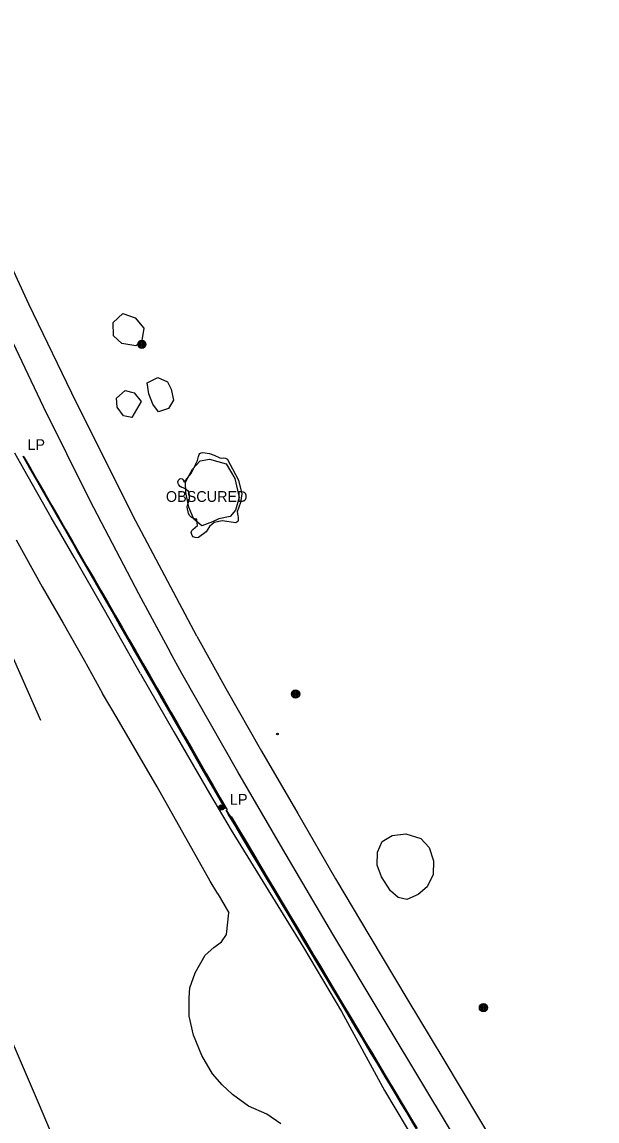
# Model space of a CAD drawing. Extents: x 368532 to 392481, y 10654822 to 10676899.
# Drawn here: x 378153 to 378420, y 10661984 to 10662494 of the extents above; entities that cross this region are included whole.
import ezdxf

# ---------------------------------------------------------------- set-up
doc = ezdxf.new("R2010")
doc.units = 0
for name, color, linetype in [('p_Catenary', 7, 'Continuous'), ('p_dtm obscured area', 7, 'Continuous'), ('p_railroad rr control', 7, 'Continuous'), ('p_road dirt road', 7, 'Continuous'), ('p_structure fence', 7, 'Continuous'), ('p_structure unidentified', 7, 'Continuous'), ('p_utility general pole', 7, 'Continuous'), ('p_veg woods', 7, 'Continuous')]:
    doc.layers.add(name, color=color, linetype=linetype)

msp = doc.modelspace()

# ---------------------------------------------------------------- linework, layer by layer
at = {"layer": 'p_Catenary'}
for points in [[(378153.45, 10662292.54), (378156.69, 10662286.89), (378159.93, 10662281.23), (378163.17, 10662275.58), (378166.42, 10662269.92), (378169.66, 10662264.27), (378172.9, 10662258.61), (378176.14, 10662252.96), (378179.38, 10662247.3), (378182.62, 10662241.65), (378185.86, 10662235.99), (378189.1, 10662230.34), (378192.34, 10662224.68), (378195.58, 10662219.03), (378198.82, 10662213.38), (378202.06, 10662207.72), (378205.3, 10662202.07), (378208.54, 10662196.41), (378211.78, 10662190.76), (378215.03, 10662185.1), (378218.27, 10662179.45), (378221.51, 10662173.79), (378224.75, 10662168.14), (378227.99, 10662162.48), (378231.23, 10662156.83), (378234.47, 10662151.17), (378237.71, 10662145.52), (378240.95, 10662139.86), (378244.19, 10662134.21), (378247.43, 10662128.55)], [(378153.52, 10662292.45), (378156.74, 10662286.82), (378159.97, 10662281.19), (378163.19, 10662275.57), (378166.41, 10662269.94), (378169.63, 10662264.32), (378172.86, 10662258.69), (378176.08, 10662253.06), (378179.3, 10662247.44), (378182.53, 10662241.81), (378185.75, 10662236.18), (378188.97, 10662230.56), (378192.2, 10662224.93), (378195.42, 10662219.3), (378198.64, 10662213.68), (378201.86, 10662208.05), (378205.09, 10662202.42), (378208.31, 10662196.8), (378211.53, 10662191.17), (378214.76, 10662185.55), (378217.98, 10662179.92), (378221.2, 10662174.29), (378224.42, 10662168.67), (378227.65, 10662163.04), (378230.87, 10662157.41), (378234.09, 10662151.79), (378237.32, 10662146.16), (378240.54, 10662140.53), (378243.76, 10662134.91), (378246.99, 10662129.28)], [(378153.89, 10662292.08), (378157.11, 10662286.47), (378160.33, 10662280.85), (378163.55, 10662275.23), (378166.77, 10662269.62), (378169.99, 10662264), (378173.22, 10662258.38), (378176.44, 10662252.76), (378179.66, 10662247.15), (378182.88, 10662241.53), (378186.1, 10662235.91), (378189.33, 10662230.29), (378192.55, 10662224.68), (378195.77, 10662219.06), (378198.99, 10662213.44), (378202.21, 10662207.82), (378205.43, 10662202.21), (378208.66, 10662196.59), (378211.88, 10662190.97), (378215.1, 10662185.35), (378218.32, 10662179.74), (378221.54, 10662174.12), (378224.77, 10662168.5), (378227.99, 10662162.88), (378231.21, 10662157.27), (378234.43, 10662151.65), (378237.65, 10662146.03), (378240.87, 10662140.42), (378244.1, 10662134.8), (378247.32, 10662129.18)], [(378154.02, 10662292.17), (378157.28, 10662286.51), (378160.53, 10662280.86), (378163.79, 10662275.2), (378167.04, 10662269.55), (378170.3, 10662263.89), (378173.56, 10662258.23), (378176.81, 10662252.58), (378180.07, 10662246.92), (378183.32, 10662241.26), (378186.58, 10662235.61), (378189.83, 10662229.95), (378193.09, 10662224.3), (378196.34, 10662218.64), (378199.6, 10662212.98), (378202.85, 10662207.33), (378206.11, 10662201.67), (378209.36, 10662196.02), (378212.62, 10662190.36), (378215.87, 10662184.7), (378219.13, 10662179.05), (378222.38, 10662173.39), (378225.64, 10662167.74), (378228.89, 10662162.08), (378232.15, 10662156.42), (378235.4, 10662150.77), (378238.66, 10662145.11), (378241.91, 10662139.46), (378245.17, 10662133.8), (378248.42, 10662128.14)], [(378247.15, 10662129.8), (378243.94, 10662135.4), (378240.73, 10662140.99), (378237.52, 10662146.59), (378234.3, 10662152.18), (378231.09, 10662157.77), (378227.88, 10662163.37), (378224.67, 10662168.96), (378221.46, 10662174.56), (378218.25, 10662180.15), (378215.04, 10662185.74), (378211.83, 10662191.34), (378208.61, 10662196.93), (378205.4, 10662202.52), (378202.19, 10662208.12), (378198.98, 10662213.71), (378195.77, 10662219.31), (378192.56, 10662224.9), (378189.35, 10662230.49), (378186.13, 10662236.09), (378182.92, 10662241.68), (378179.71, 10662247.28), (378176.5, 10662252.87), (378173.29, 10662258.46), (378170.08, 10662264.06), (378166.87, 10662269.65), (378163.66, 10662275.24), (378160.44, 10662280.84), (378157.23, 10662286.43), (378154.02, 10662292.03)], [(378247.82, 10662128.03), (378251.35, 10662122.11), (378254.89, 10662116.19), (378258.42, 10662110.27), (378261.95, 10662104.35), (378265.49, 10662098.43), (378269.02, 10662092.51), (378272.55, 10662086.59), (378276.09, 10662080.67), (378279.62, 10662074.75), (378283.16, 10662068.84), (378286.69, 10662062.92), (378290.22, 10662057), (378293.76, 10662051.08), (378297.29, 10662045.16), (378300.82, 10662039.24), (378304.36, 10662033.32), (378307.89, 10662027.4), (378311.42, 10662021.48), (378314.96, 10662015.56), (378318.49, 10662009.64), (378322.02, 10662003.72), (378325.56, 10661997.8), (378329.09, 10661991.88), (378332.62, 10661985.96), (378336.16, 10661980.04)], [(378248.12, 10662127.9), (378251.63, 10662122.02), (378255.14, 10662116.14), (378258.66, 10662110.26), (378262.17, 10662104.38), (378265.68, 10662098.5), (378269.19, 10662092.62), (378272.7, 10662086.74), (378276.21, 10662080.86), (378279.72, 10662074.98), (378283.23, 10662069.1), (378286.74, 10662063.22), (378290.25, 10662057.34), (378293.76, 10662051.46), (378297.27, 10662045.58), (378300.78, 10662039.7), (378304.29, 10662033.82), (378307.8, 10662027.94), (378311.31, 10662022.06), (378314.82, 10662016.18), (378318.33, 10662010.3), (378321.84, 10662004.42), (378325.35, 10661998.54), (378328.86, 10661992.66), (378332.38, 10661986.78), (378335.89, 10661980.9)], [(378335.74, 10661980.91), (378332.27, 10661986.73), (378328.8, 10661992.54), (378325.32, 10661998.35), (378321.85, 10662004.16), (378318.38, 10662009.97), (378314.9, 10662015.79), (378311.43, 10662021.6), (378307.96, 10662027.41), (378304.48, 10662033.22), (378301.01, 10662039.03), (378297.54, 10662044.85), (378294.07, 10662050.66), (378290.59, 10662056.47), (378287.12, 10662062.28), (378283.65, 10662068.09), (378280.17, 10662073.91), (378276.7, 10662079.72), (378273.23, 10662085.53), (378269.75, 10662091.34), (378266.28, 10662097.15), (378262.81, 10662102.97), (378259.33, 10662108.78), (378255.86, 10662114.59), (378252.39, 10662120.4), (378248.92, 10662126.21)], [(378336.38, 10661980.28), (378332.91, 10661986.1), (378329.44, 10661991.92), (378325.96, 10661997.74), (378322.49, 10662003.56), (378319.02, 10662009.38), (378315.55, 10662015.19), (378312.08, 10662021.01), (378308.61, 10662026.83), (378305.14, 10662032.65), (378301.67, 10662038.47), (378298.2, 10662044.29), (378294.73, 10662050.11), (378291.26, 10662055.93), (378287.79, 10662061.75), (378284.32, 10662067.57), (378280.85, 10662073.38), (378277.38, 10662079.2), (378273.91, 10662085.02), (378270.43, 10662090.84), (378266.96, 10662096.66), (378263.49, 10662102.48), (378260.02, 10662108.3), (378256.55, 10662114.12), (378253.08, 10662119.94), (378249.61, 10662125.75)], [(378250.27, 10662125.06), (378253.72, 10662119.27), (378257.18, 10662113.47), (378260.63, 10662107.67), (378264.08, 10662101.88), (378267.54, 10662096.08), (378270.99, 10662090.29), (378274.44, 10662084.49), (378277.9, 10662078.7), (378281.35, 10662072.9), (378284.81, 10662067.1), (378288.26, 10662061.31), (378291.71, 10662055.51), (378295.17, 10662049.72), (378298.62, 10662043.92), (378302.07, 10662038.13), (378305.53, 10662032.33), (378308.98, 10662026.53), (378312.43, 10662020.74), (378315.89, 10662014.94), (378319.34, 10662009.15), (378322.8, 10662003.35), (378326.25, 10661997.56), (378329.7, 10661991.76), (378333.16, 10661985.96), (378336.61, 10661980.17)]]:
    msp.add_lwpolyline(points, dxfattribs=at)
at = {"layer": 'p_dtm obscured area'}
msp.add_line((378234.4, 10662262.77), (378234.36, 10662263.13), dxfattribs=at)
msp.add_lwpolyline([(378234.36, 10662263.13), (378233.62, 10662263.16), (378232.91, 10662263.45), (378232.42, 10662263.64), (378231.71, 10662264.08), (378231.1, 10662264.67), (378230.49, 10662265.81), (378230.3, 10662266.53), (378230, 10662267.96), (378229.89, 10662268.77), (378229.97, 10662269.53), (378230.31, 10662270.6), (378230.72, 10662271.91), (378230.94, 10662272.96), (378230.99, 10662273.9), (378230.76, 10662275.54), (378230.51, 10662275.99), (378229.32, 10662276.98), (378228.64, 10662277.48), (378228.06, 10662277.72), (378227.38, 10662277.89), (378226.57, 10662278.27), (378225.99, 10662279.11), (378225.61, 10662279.72), (378225.57, 10662280.56), (378225.83, 10662281.35), (378226.54, 10662282.05), (378227.53, 10662281.94), (378227.79, 10662281.7), (378228.45, 10662280.39), (378229.82, 10662282.12), (378230.85, 10662283.24), (378231.65, 10662284.36), (378232.21, 10662285.27), (378232.97, 10662286.89), (378233.6, 10662288.11), (378234.06, 10662289.14), (378234.7, 10662290.38), (378235.01, 10662291.65), (378235.18, 10662292.31), (378235.35, 10662293.17), (378235.75, 10662293.72), (378236.29, 10662294.01), (378237.18, 10662294.16), (378240.2, 10662293.74), (378242.38, 10662292.87), (378244.98, 10662291.67), (378245.88, 10662291.58), (378246.78, 10662291.6), (378247.63, 10662291.49), (378248.51, 10662291.06), (378248.81, 10662290.6), (378250.87, 10662286.53), (378253.73, 10662281.35), (378255.24, 10662275), (378254.66, 10662270.92), (378253.01, 10662266.51), (378253.42, 10662264.82), (378253.48, 10662263.94), (378253.52, 10662263.34), (378253.51, 10662262.51), (378253.44, 10662262.13), (378252.51, 10662261.52), (378246.09, 10662262.44), (378242.46, 10662261.61), (378240.28, 10662259.7), (378238.74, 10662257.36), (378235.16, 10662254.69), (378234.46, 10662254.43), (378233.5, 10662254.59), (378232.7, 10662254.94), (378232.15, 10662255.61), (378231.65, 10662257.04), (378231.99, 10662257.85), (378232.42, 10662258.43), (378234.68, 10662260.24), (378234.4, 10662262.77)], dxfattribs=at)
at = {"layer": 'p_railroad rr control'}
for points in [[(378234.3, 10662208.89), (378206.01, 10662262.23), (378178.43, 10662317.19), (378156.32, 10662363.04), (378137.84, 10662402.89), (378119.98, 10662441.18), (378102.6, 10662479.54), (378087.32, 10662513.11), (378067.19, 10662557.7), (378049.72, 10662596.8), (378042.9, 10662611.89)], [(378029.98, 10662606.04), (378045.43, 10662572.29), (378064.01, 10662530.85), (378081.49, 10662492.43), (378100.22, 10662450.8), (378122.14, 10662402.32), (378141.6, 10662360.19), (378162.92, 10662315.47), (378184.69, 10662271.8), (378207.19, 10662228.58), (378221.94, 10662201.36)], [(378234.3, 10662208.89), (378247.74, 10662184.46), (378264.32, 10662155.41), (378281.24, 10662126.41), (378298.79, 10662096.16), (378314.77, 10662069.37), (378332.41, 10662039.7), (378348.56, 10662012.84), (378365.59, 10661984.32), (378388.41, 10661946.48), (378408.73, 10661912.27), (378420.22, 10661893.2)], [(378408.32, 10661885.9), (378388.6, 10661918.95), (378365.3, 10661957.56), (378341.23, 10661997.62), (378320.45, 10662032.16), (378297.49, 10662070.36), (378274.27, 10662109.85), (378253.32, 10662145.77), (378227.38, 10662191.47), (378221.94, 10662201.36)], [(378178.34, 10661950.78), (378160.75, 10661992.11), (378138.23, 10662044.44), (378120.54, 10662085.17), (378104.72, 10662121.83)]]:
    msp.add_lwpolyline(points, dxfattribs=at)
at = {"layer": 'p_road dirt road'}
for p, q in [((378154.01, 10662286.34), (378149.82, 10662293.76)), ((378166.61, 10662263.96), (378154.01, 10662286.34)), ((378177.32, 10662245.47), (378166.61, 10662263.96)), ((378150.48, 10662253.6), (378162.44, 10662231.7)), ((378191.44, 10662220.88), (378177.32, 10662245.47)), ((378162.44, 10662231.7), (378172.29, 10662214.85)), ((378208.15, 10662191.27), (378191.44, 10662220.88)), ((378172.29, 10662214.85), (378181.94, 10662197.66)), ((378181.94, 10662197.66), (378190.51, 10662182.2)), ((378208.15, 10662191.27), (378223.6, 10662164.34)), ((378197.27, 10662170.71), (378190.51, 10662182.2)), ((378215.88, 10662138.83), (378197.27, 10662170.71)), ((378223.6, 10662164.34), (378240.18, 10662135.81)), ((378240.58, 10662095.1), (378215.88, 10662138.83)), ((378240.18, 10662135.81), (378250.29, 10662118.75)), ((378250.29, 10662118.75), (378263.81, 10662096.88)), ((378263.81, 10662096.88), (378283.91, 10662064.25)), ((378244.07, 10662089.12), (378240.58, 10662095.1)), ((378244.07, 10662089.12), (378249.22, 10662080.28)), ((378248.17, 10662070.25), (378249.22, 10662080.28)), ((378245.77, 10662066.84), (378248.17, 10662070.25)), ((378242.27, 10662064.19), (378245.77, 10662066.84)), ((378233.62, 10662052.51), (378238.21, 10662060.61)), ((378238.21, 10662060.61), (378242.27, 10662064.19)), ((378283.91, 10662064.25), (378301.52, 10662034.49)), ((378231.03, 10662045.49), (378233.62, 10662052.51)), ((378230.79, 10662040.78), (378231.03, 10662045.49)), ((378230.76, 10662032.34), (378230.79, 10662040.78)), ((378301.52, 10662034.49), (378321.49, 10661997.87)), ((378232.78, 10662023.56), (378230.76, 10662032.34)), ((378236.6, 10662014.03), (378232.78, 10662023.56)), ((378241.57, 10662005.61), (378236.6, 10662014.03)), ((378246.11, 10662000.36), (378241.57, 10662005.61)), ((378250.97, 10661995.87), (378246.11, 10662000.36)), ((378258.27, 10661990.59), (378250.97, 10661995.87)), ((378321.49, 10661997.87), (378337.41, 10661971.14)), ((378266.84, 10661986.75), (378258.27, 10661990.59)), ((378273.34, 10661982.38), (378266.84, 10661986.75))]:
    msp.add_line(p, q, dxfattribs=at)
at = {"layer": 'p_structure fence'}
msp.add_line((378161.86, 10662169.58), (378134.85, 10662230.89), dxfattribs=at)
at = {"layer": 'p_structure unidentified'}
msp.add_circle((378271.79, 10662163.36), 0.375, dxfattribs=at)
at = {"layer": 'p_utility general pole'}
for centre, radius in [((378208.8, 10662344.35), 1.9), ((378208.8, 10662344.35), 1.44), ((378208.8, 10662344.35), 0.973), ((378208.8, 10662344.35), 0.539), ((378208.8, 10662344.35), 0.192), ((378280.21, 10662181.95), 1.9), ((378280.21, 10662181.95), 1.44), ((378280.21, 10662181.95), 0.973), ((378280.21, 10662181.95), 0.539), ((378280.21, 10662181.95), 0.192), ((378245.6, 10662129.23), 1.19), ((378245.6, 10662129.23), 0.901), ((378245.6, 10662129.23), 0.608), ((378245.6, 10662129.23), 0.337), ((378245.6, 10662129.23), 0.12), ((378367.46, 10662036.26), 1.9), ((378367.46, 10662036.26), 1.44), ((378367.46, 10662036.26), 0.973), ((378367.46, 10662036.26), 0.539), ((378367.46, 10662036.26), 0.192)]:
    msp.add_circle(centre, radius, dxfattribs=at)
at = {"layer": 'p_veg woods'}
for points in [[(378199.55, 10662344.82), (378195.67, 10662348.34), (378195.52, 10662354.49), (378199.95, 10662358.69), (378205.75, 10662356.66), (378209.65, 10662351.87), (378208.83, 10662346.23), (378206.01, 10662343.63)], [(378213.95, 10662316.51), (378212.05, 10662321.45), (378211.33, 10662326.57), (378216.18, 10662328.96), (378220.66, 10662326.94), (378222.4, 10662323.49), (378223.56, 10662318.5), (378221.12, 10662314.55), (378216.6, 10662313.03)], [(378204.08, 10662310.32), (378200.29, 10662311.1), (378197.35, 10662315.16), (378196.98, 10662319.36), (378201.08, 10662322.97), (378205.16, 10662321.89), (378208.42, 10662317.81)], [(378244.5, 10662263.32), (378241.55, 10662261.89), (378236.68, 10662260.08), (378233.02, 10662263.18), (378230.6, 10662268.7), (378229.16, 10662275.55), (378229.1, 10662280.38), (378232.31, 10662286.35), (378235.96, 10662290.25), (378240.18, 10662291.08), (378248.04, 10662288.89), (378252.05, 10662282.07), (378253.94, 10662273.25), (378252.37, 10662267.42), (378249.82, 10662264.44)], [(378331.83, 10662086.49), (378327.83, 10662087.51), (378324.22, 10662090.57), (378320.1, 10662097.09), (378318.05, 10662102.53), (378318.21, 10662108.5), (378320.39, 10662113.39), (378325.05, 10662116.2), (378331.44, 10662117.04), (378338.45, 10662114.77), (378342.21, 10662110.7), (378344.28, 10662104.52), (378344.07, 10662098.1), (378341.31, 10662092.42), (378337.18, 10662088.76)]]:
    msp.add_lwpolyline(points, close=True, dxfattribs=at)

# ---------------------------------------------------------------- texts
at = {"layer": 'p_dtm obscured area'}
msp.add_text(' OBSCURED', height=5, dxfattribs=at).set_placement((378218.12, 10662271.19))
at = {"layer": 'p_utility general pole'}
for p in [(378155.64, 10662295.29), (378249.72, 10662130.52)]:
    msp.add_text('LP', height=5, dxfattribs=at).set_placement(p)

doc.saveas('drawing.dxf')
